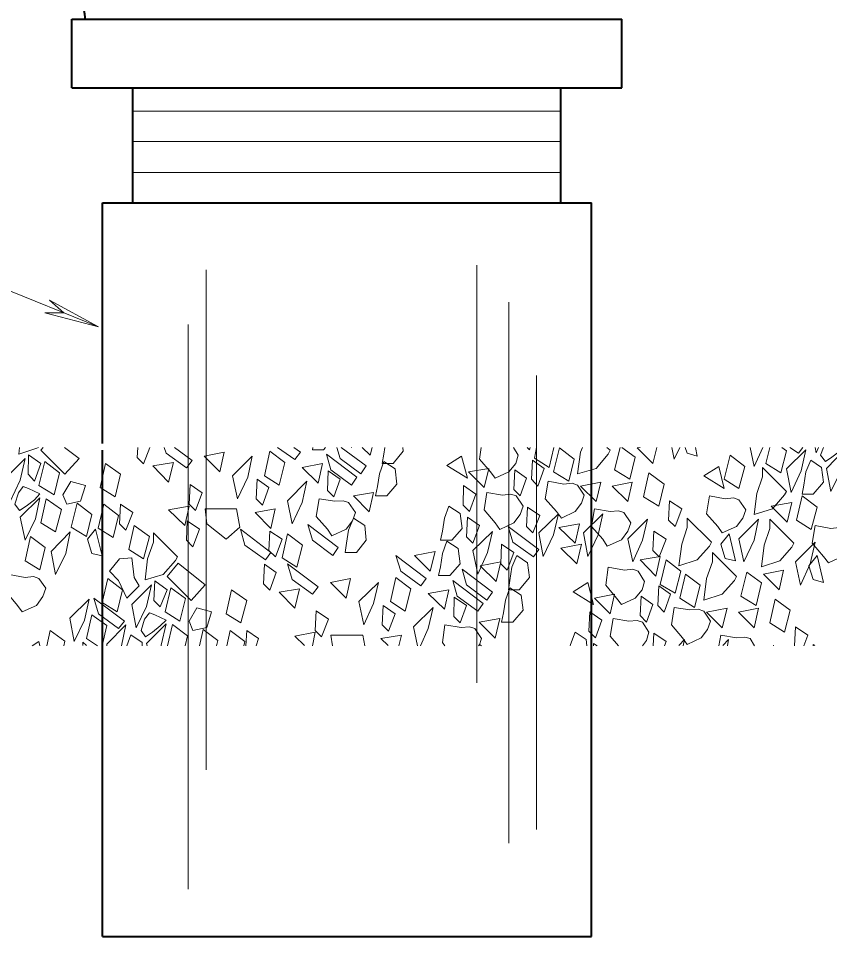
# Model space of a CAD drawing. Extents: x 312583 to 312854, y 144419 to 144597.
# Drawn here: x 312764.96 to 312777.68, y 144507.23 to 144521.61 of the extents above; entities that cross this region are included whole.
import ezdxf

# ---------------------------------------------------------------- set-up
doc = ezdxf.new("R2010")
doc.units = 0
doc.header["$LTSCALE"] = 0.3
doc.layers.add('1', color=7, linetype='Continuous', lineweight=40)
doc.layers.add('2', color=7, linetype='Continuous', lineweight=13)

msp = doc.modelspace()

# ---------------------------------------------------------------- linework, layer by layer
at = {"layer": '1'}
msp.add_arc((312765.1521, 144521.5364), 0.8648, 3.66127, 92.3778, dxfattribs=at)
at = {"layer": '2', "lineweight": 40}
for p, q in [((312765.7985, 144521.6012), (312774.4235, 144521.6012)), ((312765.7985, 144520.5279), (312765.7985, 144521.6012)), ((312774.4235, 144520.5279), (312774.4235, 144521.6012)), ((312765.7985, 144520.5279), (312774.4235, 144520.5279)), ((312766.7569, 144518.7262), (312766.7569, 144520.5279)), ((312773.4652, 144518.7262), (312773.4652, 144520.5279)), ((312766.2815, 144518.7262), (312773.9482, 144518.7262)), ((312766.2815, 144514.9542), (312766.2815, 144518.7262)), ((312773.9482, 144507.2262), (312773.9482, 144518.7262)), ((312766.2815, 144507.2262), (312766.2815, 144514.8469)), ((312766.2815, 144507.2262), (312773.9482, 144507.2262))]:
    msp.add_line(p, q, dxfattribs=at)
at = {"layer": '2'}
for p, q in [((312757.8865, 144520.1522), (312766.2202, 144516.7789)), ((312766.7569, 144520.1599), (312773.4652, 144520.1599)), ((312766.7569, 144519.6846), (312773.4652, 144519.6846)), ((312766.7569, 144519.2016), (312773.4652, 144519.2016)), ((312767.9069, 144509.8406), (312767.9069, 144517.6759)), ((312772.1465, 144511.2052), (312772.1465, 144517.7449)), ((312765.4535, 144517.2006), (312765.6759, 144517.0012)), ((312766.2202, 144516.7789), (312765.4535, 144517.2006)), ((312772.6525, 144508.6906), (312772.6525, 144517.1699)), ((312765.3769, 144517.0012), (312765.6759, 144517.0012)), ((312766.2202, 144516.7789), (312765.3769, 144517.0012)), ((312767.6232, 144507.9699), (312767.6232, 144516.8172)), ((312773.0819, 144508.9052), (312773.0819, 144516.0199)), ((312767.2475, 144514.8929), (312767.2782, 144514.8009)), ((312769.9539, 144514.8929), (312770.0075, 144514.7166)), ((312773.0512, 144514.7242), (312773.0819, 144514.8929)), ((312774.3085, 144514.5402), (312774.3929, 144514.8929)), ((312774.7072, 144514.8929), (312774.6612, 144514.8852)), ((312776.6775, 144514.6399), (312776.7389, 144514.8929)), ((312771.2189, 144511.7802), (312771.1575, 144512.0792)), ((312777.1452, 144512.0792), (312777.1299, 144511.7802)), ((312766.7262, 144511.9566), (312766.6649, 144511.7802)), ((312768.5432, 144512.0256), (312768.5279, 144511.7802)), ((312769.2945, 144511.9336), (312769.4479, 144511.7879)), ((312774.9219, 144511.9796), (312774.9142, 144511.7802)), ((312766.2049, 144511.7802), (312766.0285, 144511.8952)), ((312766.3505, 144511.7802), (312766.3505, 144511.8109)), ((312766.9792, 144511.7802), (312766.9715, 144511.8186)), ((312770.6439, 144511.8952), (312770.7589, 144511.7879)), ((312772.1925, 144511.8032), (312772.1772, 144511.7802)), ((312772.2232, 144511.7802), (312772.1925, 144511.8032)), ((312773.9789, 144511.8186), (312773.9789, 144511.7802)), ((312774.0325, 144511.7802), (312773.9789, 144511.8186))]:
    msp.add_line(p, q, dxfattribs=at)
for points in [[(312764.9782, 144514.8929), (312764.9705, 144514.7856), (312765.2542, 144514.8776), (312765.2772, 144514.8929)], [(312765.3539, 144514.8929), (312765.3155, 144514.8469), (312765.6912, 144514.4712), (312765.9135, 144514.7166), (312765.6835, 144514.8929)], [(312766.8335, 144514.8929), (312766.8259, 144514.7319), (312766.9255, 144514.6322), (312767.0252, 144514.8929)], [(312767.2782, 144514.8009), (312767.6002, 144514.5709), (312767.6845, 144514.6859), (312767.4085, 144514.8929)], [(312769.0262, 144514.8929), (312769.2945, 144514.7012), (312769.3865, 144514.8162), (312769.2792, 144514.8929)], [(312769.5782, 144514.8929), (312769.5705, 144514.8546), (312769.7469, 144514.8546), (312769.7775, 144514.8929)], [(312770.0075, 144514.7166), (312770.3295, 144514.4789), (312770.4139, 144514.6016), (312770.0229, 144514.8929)], [(312770.1839, 144514.8929), (312770.1839, 144514.8852), (312770.1839, 144514.8929)], [(312770.3525, 144514.8929), (312770.4752, 144514.7702), (312770.5059, 144514.8929)], [(312770.7052, 144514.8929), (312770.6899, 144514.7856), (312770.6669, 144514.6399), (312770.8355, 144514.6399), (312770.9965, 144514.8316), (312770.9889, 144514.8929)], [(312772.2155, 144514.8929), (312772.1925, 144514.7089), (312772.3612, 144514.5096)], [(312772.3612, 144514.5096), (312772.4379, 144514.4099), (312772.6525, 144514.5096), (312772.7599, 144514.6399), (312772.7982, 144514.7702), (312772.7215, 144514.8929)], [(312772.9362, 144514.8929), (312772.9745, 144514.8546), (312772.9822, 144514.8929)], [(312773.3579, 144514.8929), (312773.2812, 144514.5786), (312773.0512, 144514.7242)], [(312773.8025, 144514.8929), (312773.7719, 144514.8162), (312773.7259, 144514.4789), (312774.0172, 144514.5632), (312774.2089, 144514.7856), (312774.2395, 144514.8469), (312774.1859, 144514.8929)], [(312774.4235, 144514.8929), (312774.6305, 144514.7396), (312774.5462, 144514.3946), (312774.3085, 144514.5402)], [(312774.6612, 144514.8852), (312774.9065, 144514.6399), (312774.9679, 144514.8929)], [(312775.3282, 144514.8929), (312775.2439, 144514.7089), (312775.2055, 144514.8929)], [(312775.4125, 144514.8929), (312775.4432, 144514.8009), (312775.6042, 144514.7549), (312775.5735, 144514.8929)], [(312776.6315, 144514.8929), (312776.4935, 144514.5939), (312776.4322, 144514.8929)], [(312776.9305, 144514.8929), (312776.9995, 144514.8392), (312776.9152, 144514.4942), (312776.6775, 144514.6399)], [(312777.0532, 144514.8929), (312777.1912, 144514.8009), (312777.2602, 144514.8929)], [(312777.5055, 144514.8929), (312777.4672, 144514.8086), (312777.4519, 144514.8929)], [(312777.5822, 144514.8929), (312777.5362, 144514.7702), (312777.6129, 144514.6706), (312777.7125, 144514.7396), (312777.8429, 144514.8392), (312777.8965, 144514.8929)], [(312771.1575, 144512.0792), (312771.4642, 144512.3859), (312771.3875, 144512.0562), (312771.2649, 144511.7802)], [(312766.0285, 144511.8952), (312766.1129, 144512.2709), (312766.3505, 144512.1022), (312766.2739, 144511.7802)], [(312774.7455, 144511.7802), (312774.8069, 144511.8646), (312774.8452, 144511.9949), (312774.7455, 144512.1559), (312774.6612, 144512.1789), (312774.5309, 144512.1712), (312774.2855, 144512.2096), (312774.2395, 144511.9336), (312774.3699, 144511.7802)], [(312766.3505, 144511.8109), (312766.6495, 144512.1099), (312766.5805, 144511.7802)], [(312766.9715, 144511.8186), (312767.2782, 144512.1252), (312767.2015, 144511.7956), (312767.2015, 144511.7802)], [(312767.3012, 144511.7802), (312767.3779, 144512.1176), (312767.6155, 144511.9412), (312767.5772, 144511.7802)], [(312772.1849, 144511.7802), (312772.2232, 144511.8952), (312772.1159, 144512.0562), (312772.0315, 144512.0792), (312771.9012, 144512.0716), (312771.6482, 144512.1099), (312771.6099, 144511.8339), (312771.6482, 144511.7802)], [(312777.2755, 144511.7802), (312777.3369, 144511.9489), (312777.1452, 144512.0792)], [(312765.4075, 144511.7802), (312765.4612, 144512.0256), (312765.6912, 144511.8569), (312765.6759, 144511.7802)], [(312766.9025, 144511.7802), (312766.9025, 144511.8339), (312766.7262, 144511.9566)], [(312767.7995, 144511.7802), (312767.8609, 144512.0409), (312768.0909, 144511.8646), (312768.0679, 144511.7802)], [(312768.2289, 144511.7802), (312768.2825, 144512.0256), (312768.5125, 144511.8492), (312768.4972, 144511.7802)], [(312768.6889, 144511.7802), (312768.7272, 144511.8952), (312768.5432, 144512.0256)], [(312769.5705, 144511.7802), (312769.6165, 144511.9949), (312769.2945, 144511.9336)], [(312770.3909, 144511.7802), (312770.3602, 144511.9489), (312769.8619, 144511.9489), (312769.8849, 144511.7802)], [(312770.9275, 144511.7802), (312770.9659, 144511.9489), (312770.6439, 144511.8952)], [(312773.6875, 144511.9949), (312773.6185, 144511.8032), (312773.6109, 144511.7802)], [(312773.8715, 144511.7802), (312773.8639, 144511.8799), (312773.6875, 144511.9949)], [(312775.0905, 144511.7802), (312775.1135, 144511.8492), (312774.9219, 144511.9796)], [(312776.5012, 144511.7802), (312776.4322, 144511.8952), (312776.3479, 144511.9182), (312776.2175, 144511.9106), (312775.9722, 144511.9489), (312775.9415, 144511.7802)], [(312765.3002, 144511.7802), (312765.2849, 144511.8492), (312765.1775, 144511.7802)], [(312766.0285, 144511.7879), (312765.9749, 144511.8416), (312765.9749, 144511.7879)], [(312775.3129, 144511.7879), (312775.4049, 144511.8799), (312775.3819, 144511.7802)], [(312776.0029, 144511.7879), (312776.0949, 144511.8799), (312776.0795, 144511.7802)], [(312776.7925, 144511.7879), (312776.8002, 144511.7879), (312776.8002, 144511.7802)], [(312777.4442, 144511.7879), (312777.4212, 144511.8032), (312777.4212, 144511.7802)]]:
    msp.add_lwpolyline(points, dxfattribs=at)
for points in [[(312767.8762, 144514.7549), (312768.1215, 144514.5096), (312768.1905, 144514.8162)], [(312768.8192, 144514.4482), (312768.9035, 144514.8316), (312769.1412, 144514.6552), (312769.0492, 144514.3026)], [(312769.8619, 144514.5402), (312770.1839, 144514.3026), (312770.2682, 144514.4252), (312769.7929, 144514.7856)], [(312773.3502, 144514.5096), (312773.4422, 144514.8852), (312773.6722, 144514.7089), (312773.5879, 144514.3639)], [(312776.9995, 144514.5556), (312777.3062, 144514.8546), (312777.2295, 144514.5249), (312777.0762, 144514.1876)], [(312777.6282, 144514.5632), (312777.9272, 144514.8699), (312777.8582, 144514.5326), (312777.6972, 144514.2029)], [(312764.7635, 144514.4099), (312765.0702, 144514.7166), (312764.9935, 144514.3792), (312764.8325, 144514.0419)], [(312765.1239, 144514.7779), (312765.1162, 144514.4712), (312765.2159, 144514.3639), (312765.3155, 144514.6399)], [(312765.2849, 144514.2949), (312765.3769, 144514.6706), (312765.6069, 144514.4942), (312765.5225, 144514.1492)], [(312766.2432, 144514.2642), (312766.3275, 144514.6399), (312766.5652, 144514.4712), (312766.4809, 144514.1186)], [(312767.0712, 144514.6016), (312767.3165, 144514.3486), (312767.3932, 144514.6552)], [(312768.3209, 144514.4482), (312768.6275, 144514.7549), (312768.5585, 144514.4252), (312768.3975, 144514.0879)], [(312769.4095, 144514.5786), (312769.6625, 144514.3332), (312769.7315, 144514.6399)], [(312770.6899, 144514.6706), (312770.6209, 144514.4789), (312770.5902, 144514.2796), (312770.5595, 144514.1339), (312770.7359, 144514.1339), (312770.8969, 144514.3179), (312770.8662, 144514.5556)], [(312771.6789, 144514.6092), (312772.0009, 144514.4099), (312771.9089, 144514.7549)], [(312773.0205, 144514.6936), (312773.0052, 144514.3946), (312773.1049, 144514.2872), (312773.2045, 144514.5632)], [(312776.0259, 144514.3946), (312776.1179, 144514.7702), (312776.3479, 144514.5939), (312776.2559, 144514.2489)], [(312777.3829, 144514.6936), (312777.3062, 144514.5096), (312777.2755, 144514.3026), (312777.2449, 144514.1569), (312777.4212, 144514.1569), (312777.5822, 144514.3486), (312777.5515, 144514.5786)], [(312769.8159, 144514.5249), (312769.8082, 144514.2182), (312769.9079, 144514.1186), (312770.0075, 144514.3946)], [(312772.0162, 144514.5096), (312772.2615, 144514.2642), (312772.3382, 144514.5632)], [(312772.7445, 144514.5402), (312772.7292, 144514.2336), (312772.8289, 144514.1339), (312772.9285, 144514.4099)], [(312774.7609, 144514.1186), (312774.8452, 144514.4942), (312775.0829, 144514.3179), (312774.9985, 144513.9729)], [(312775.7039, 144514.4482), (312776.0259, 144514.2489), (312775.9415, 144514.5939)], [(312776.6239, 144514.4329), (312776.5395, 144514.1722), (312776.4935, 144513.8426), (312776.7849, 144513.9269), (312776.9689, 144514.1492), (312776.9995, 144514.2029), (312776.6239, 144514.5786)], [(312765.7832, 144514.3562), (312765.6605, 144514.1492), (312765.7219, 144514.0036), (312765.9365, 144514.0496), (312766.0132, 144514.2949)], [(312768.7042, 144514.3946), (312768.6889, 144514.0879), (312768.7885, 144513.9882), (312768.8882, 144514.2642)], [(312769.1795, 144514.0572), (312769.4862, 144514.3639), (312769.4095, 144514.0266), (312769.2562, 144513.6969)], [(312773.3962, 144513.8886), (312773.4729, 144513.7812), (312773.6875, 144513.8886), (312773.7872, 144514.0189), (312773.8332, 144514.1416), (312773.7259, 144514.3026), (312773.6415, 144514.3332), (312773.5112, 144514.3179), (312773.2659, 144514.3639), (312773.2199, 144514.0879)], [(312765.1239, 144514.2489), (312765.0395, 144514.2796), (312764.9629, 144514.1799), (312764.9092, 144514.0036), (312764.9782, 144513.9039), (312765.0855, 144513.9729), (312765.2159, 144514.0726), (312765.3002, 144514.1646)], [(312767.6539, 144514.3102), (312767.6385, 144514.0036), (312767.7382, 144513.9039), (312767.8455, 144514.1799)], [(312771.9395, 144514.2949), (312771.9319, 144513.9882), (312772.0315, 144513.8886), (312772.1312, 144514.1569)], [(312773.7719, 144514.2872), (312774.0172, 144514.0419), (312774.0939, 144514.3486)], [(312774.2702, 144514.2872), (312774.5155, 144514.0419), (312774.5845, 144514.3486)], [(312764.9935, 144513.7966), (312765.3002, 144514.1032), (312765.2312, 144513.7736), (312765.0702, 144513.4362)], [(312765.3155, 144513.7122), (312765.3999, 144514.0879), (312765.6375, 144513.9192), (312765.5455, 144513.5666)], [(312769.8082, 144513.6126), (312769.8772, 144513.5052), (312770.0995, 144513.6126), (312770.1992, 144513.7429), (312770.2452, 144513.8732), (312770.1379, 144514.0266), (312770.0535, 144514.0572), (312769.9232, 144514.0496), (312769.6779, 144514.0879), (312769.6319, 144513.8119)], [(312770.2145, 144514.1339), (312770.4599, 144513.8809), (312770.5289, 144514.1876)], [(312772.4379, 144513.7122), (312772.5069, 144513.6049), (312772.7292, 144513.7122), (312772.8289, 144513.8426), (312772.8749, 144513.9729), (312772.7675, 144514.1339), (312772.6832, 144514.1569), (312772.5529, 144514.1416), (312772.3075, 144514.1876), (312772.2615, 144513.9116)], [(312775.9262, 144513.6509), (312775.9952, 144513.5512), (312776.2175, 144513.6509), (312776.3172, 144513.7812), (312776.3632, 144513.9116), (312776.2559, 144514.0726), (312776.1715, 144514.1032), (312776.0412, 144514.0879), (312775.7959, 144514.1339), (312775.7499, 144513.8502)], [(312777.1605, 144513.7506), (312777.2449, 144514.1339), (312777.4825, 144513.9576), (312777.3905, 144513.6049)], [(312765.7909, 144513.6432), (312765.8829, 144514.0189), (312766.1129, 144513.8426), (312766.0285, 144513.4976)], [(312766.2125, 144513.6279), (312766.3045, 144514.0036), (312766.5345, 144513.8272), (312766.4502, 144513.4822)], [(312766.5652, 144514.0036), (312766.5499, 144513.6969), (312766.6495, 144513.5972), (312766.7569, 144513.8732)], [(312767.3165, 144513.9116), (312767.5695, 144513.6662), (312767.6385, 144513.9729)], [(312767.9145, 144513.6969), (312768.2212, 144513.4516), (312768.4359, 144513.6432), (312768.3822, 144513.9269), (312767.8915, 144513.9269)], [(312768.6735, 144513.8732), (312768.9189, 144513.6202), (312768.9879, 144513.9269)], [(312771.7095, 144513.9729), (312771.6405, 144513.7812), (312771.6099, 144513.5819), (312771.5792, 144513.4362), (312771.7555, 144513.4362), (312771.9165, 144513.6202), (312771.8859, 144513.8579)], [(312772.9439, 144513.9576), (312772.9285, 144513.6509), (312773.0282, 144513.5512), (312773.1355, 144513.8272)], [(312774.1245, 144513.4516), (312774.1935, 144513.3442), (312774.4159, 144513.4439), (312774.5155, 144513.5819), (312774.5615, 144513.7122), (312774.4542, 144513.8732), (312774.3699, 144513.8962), (312774.2395, 144513.8886), (312773.9942, 144513.9269), (312773.9482, 144513.6509)], [(312775.1672, 144514.0572), (312775.1519, 144513.7506), (312775.2592, 144513.6509), (312775.3589, 144513.9269)], [(312776.7619, 144513.9729), (312777.0149, 144513.7199), (312777.0839, 144514.0266)], [(312770.2145, 144513.7812), (312770.1379, 144513.5972), (312770.1072, 144513.3902), (312770.0842, 144513.2446), (312770.2605, 144513.2446), (312770.4139, 144513.4362), (312770.3909, 144513.6662)], [(312772.0009, 144513.7966), (312771.9855, 144513.4899), (312772.0852, 144513.3902), (312772.1925, 144513.6662)], [(312773.1202, 144513.5512), (312773.4269, 144513.8502), (312773.3502, 144513.5206), (312773.1892, 144513.1832)], [(312773.8179, 144513.5512), (312774.1245, 144513.8502), (312774.0479, 144513.5206), (312773.8869, 144513.1832)], [(312775.4432, 144513.6356), (312775.3589, 144513.3749), (312775.3129, 144513.0376), (312775.6042, 144513.1296), (312775.7959, 144513.3442), (312775.8265, 144513.4056), (312775.4432, 144513.7812)], [(312766.6955, 144513.2906), (312766.7799, 144513.6662), (312767.0175, 144513.4976), (312766.9255, 144513.1449)], [(312767.6079, 144513.7429), (312767.6002, 144513.4362), (312767.6999, 144513.3366), (312767.7995, 144513.6126)], [(312769.5705, 144513.4362), (312769.8925, 144513.1986), (312769.9769, 144513.3212), (312769.5015, 144513.6816)], [(312772.7139, 144513.4056), (312773.0359, 144513.1756), (312773.1202, 144513.2906), (312772.6372, 144513.6509)], [(312773.4345, 144513.6356), (312773.6875, 144513.3902), (312773.7565, 144513.6969)], [(312774.5155, 144513.4592), (312774.8222, 144513.7659), (312774.7455, 144513.4362), (312774.5922, 144513.0989)], [(312776.2559, 144513.4592), (312776.5625, 144513.7659), (312776.4935, 144513.4362), (312776.3325, 144513.0989)], [(312776.7389, 144513.6202), (312776.6545, 144513.3596), (312776.6085, 144513.0222), (312776.8999, 144513.1142), (312777.0839, 144513.3289), (312777.1145, 144513.3902), (312776.7389, 144513.7659)], [(312777.5822, 144513.1832), (312777.6589, 144513.0836), (312777.8735, 144513.1832), (312777.9732, 144513.3136), (312778.0192, 144513.4439), (312777.9195, 144513.6049), (312777.8275, 144513.6356), (312777.6972, 144513.6202), (312777.4519, 144513.6662), (312777.4059, 144513.3902)], [(312765.0702, 144513.1142), (312765.1545, 144513.4976), (312765.3845, 144513.3212), (312765.3002, 144512.9762)], [(312765.4765, 144513.2599), (312765.7755, 144513.5666), (312765.7065, 144513.2292), (312765.5455, 144512.8996)], [(312766.0439, 144513.4516), (312766.1129, 144513.2292), (312766.2739, 144513.1909), (312766.1742, 144513.6126)], [(312767.0789, 144513.4056), (312766.9869, 144513.1449), (312766.9485, 144512.8152), (312767.2322, 144512.8996), (312767.4239, 144513.1219), (312767.4545, 144513.1756), (312767.0789, 144513.5512)], [(312768.5125, 144513.3596), (312768.8345, 144513.1296), (312768.9189, 144513.2446), (312768.4435, 144513.6126)], [(312768.9035, 144513.5819), (312768.8882, 144513.2752), (312768.9955, 144513.1756), (312769.0952, 144513.4516)], [(312769.0952, 144513.1602), (312769.1795, 144513.5359), (312769.4172, 144513.3596), (312769.3252, 144513.0146)], [(312772.0852, 144513.2752), (312772.3919, 144513.5742), (312772.3152, 144513.2446), (312772.1619, 144512.9072)], [(312774.9219, 144513.5819), (312774.9065, 144513.2752), (312775.0062, 144513.1756), (312775.1135, 144513.4516)], [(312775.9722, 144513.3749), (312776.0412, 144513.1526), (312776.2022, 144513.1142), (312776.1025, 144513.5359)], [(312771.6789, 144513.4209), (312771.6099, 144513.2292), (312771.5792, 144513.0222), (312771.5485, 144512.8842), (312771.7249, 144512.8842), (312771.8859, 144513.0682), (312771.8552, 144513.3059)], [(312772.5375, 144513.3749), (312772.5222, 144513.0682), (312772.6219, 144512.9686), (312772.7292, 144513.2446)], [(312773.4652, 144513.3136), (312773.7182, 144513.0682), (312773.7872, 144513.3749)], [(312777.1452, 144513.0989), (312777.4519, 144513.4056), (312777.3752, 144513.0682), (312777.2219, 144512.7309)], [(312771.1729, 144513.1986), (312771.4182, 144512.9532), (312771.4949, 144513.2599)], [(312775.8419, 144513.0989), (312775.7499, 144512.8382), (312775.7039, 144512.5009), (312775.9952, 144512.5929), (312776.1869, 144512.8076), (312776.2175, 144512.8689), (312775.8419, 144513.2446)], [(312766.6649, 144512.5316), (312766.5345, 144512.8076), (312766.3889, 144512.9532), (312766.5499, 144513.1449), (312766.7415, 144513.1602), (312766.7799, 144512.8536), (312766.8565, 144512.7232)], [(312767.4699, 144513.0759), (312767.2935, 144512.8689), (312767.6692, 144512.4932), (312767.8915, 144512.7386)], [(312768.8192, 144513.0606), (312768.8039, 144512.7539), (312768.9035, 144512.6542), (312769.0032, 144512.9302)], [(312769.2562, 144512.8229), (312769.5705, 144512.5929), (312769.6625, 144512.7079), (312769.1795, 144513.0682)], [(312770.9582, 144512.9532), (312771.2725, 144512.7232), (312771.3569, 144512.8382), (312770.8815, 144513.1986)], [(312772.2002, 144513.0376), (312772.4532, 144512.7922), (312772.5222, 144513.0989)], [(312772.7752, 144513.1986), (312772.6985, 144513.0146), (312772.6679, 144512.8076), (312772.6449, 144512.6619), (312772.8135, 144512.6619), (312772.9745, 144512.8536), (312772.9439, 144513.0836)], [(312774.7072, 144513.1296), (312774.9525, 144512.8766), (312775.0215, 144513.1832)], [(312775.0215, 144512.7462), (312775.1135, 144513.1296), (312775.3435, 144512.9532), (312775.2592, 144512.6082)], [(312777.3522, 144513.0376), (312777.4212, 144512.8229), (312777.5822, 144512.7769), (312777.4825, 144513.1986)], [(312771.9855, 144512.7386), (312772.3075, 144512.5009), (312772.3919, 144512.6236), (312771.9165, 144512.9839)], [(312774.3392, 144512.5316), (312774.4159, 144512.4319), (312774.6305, 144512.5316), (312774.7379, 144512.6619), (312774.7762, 144512.7922), (312774.6765, 144512.9532), (312774.5922, 144512.9839), (312774.4619, 144512.9686), (312774.2089, 144513.0146), (312774.1705, 144512.7309)], [(312776.2865, 144512.5622), (312776.3785, 144512.9379), (312776.6085, 144512.7692), (312776.5242, 144512.4166)], [(312776.6392, 144512.9072), (312776.8845, 144512.6619), (312776.9535, 144512.9686)], [(312764.9475, 144512.4166), (312765.0242, 144512.3169), (312765.2465, 144512.4166), (312765.3462, 144512.5546), (312765.3922, 144512.6849), (312765.2849, 144512.8382), (312765.2005, 144512.8689), (312765.0702, 144512.8536), (312764.8172, 144512.8996), (312764.7789, 144512.6236)], [(312766.2739, 144512.4626), (312766.3659, 144512.8382), (312766.5959, 144512.6619), (312766.5115, 144512.3169)], [(312767.1019, 144512.7999), (312767.0865, 144512.4932), (312767.1862, 144512.3936), (312767.2935, 144512.6619)], [(312769.8542, 144512.7769), (312770.0995, 144512.5316), (312770.1685, 144512.8382)], [(312770.2989, 144512.4779), (312770.6055, 144512.7769), (312770.5289, 144512.4472), (312770.3755, 144512.1099)], [(312770.7972, 144512.4779), (312770.8815, 144512.8536), (312771.1115, 144512.6772), (312771.0272, 144512.3246)], [(312771.8399, 144512.5622), (312772.1619, 144512.3246), (312772.2462, 144512.4472), (312771.7709, 144512.8076)], [(312773.6569, 144512.6312), (312773.9789, 144512.4319), (312773.8869, 144512.7769)], [(312775.3282, 144512.5316), (312775.4202, 144512.9072), (312775.6502, 144512.7309), (312775.5582, 144512.3859)], [(312766.7415, 144512.4319), (312767.0482, 144512.7386), (312766.9715, 144512.4012), (312766.8105, 144512.0639)], [(312767.2629, 144512.3169), (312767.3549, 144512.6926), (312767.5849, 144512.5239), (312767.4929, 144512.1712)], [(312768.2212, 144512.2862), (312768.3055, 144512.6619), (312768.5432, 144512.4932), (312768.4512, 144512.1406)], [(312769.0492, 144512.6236), (312769.2945, 144512.3706), (312769.3712, 144512.6772)], [(312771.3875, 144512.6006), (312771.6405, 144512.3552), (312771.7095, 144512.6619)], [(312772.6679, 144512.6926), (312772.5989, 144512.5009), (312772.5682, 144512.3016), (312772.5375, 144512.1559), (312772.7139, 144512.1559), (312772.8749, 144512.3399), (312772.8442, 144512.5776)], [(312774.9985, 144512.7232), (312774.9832, 144512.4166), (312775.0829, 144512.3092), (312775.1825, 144512.5929)], [(312765.7679, 144512.2172), (312766.0745, 144512.5162), (312765.9979, 144512.1866), (312765.8369, 144511.8492)], [(312766.2202, 144512.2862), (312766.5345, 144512.0562), (312766.6265, 144512.1712), (312766.1435, 144512.5316)], [(312771.7939, 144512.5469), (312771.7862, 144512.2402), (312771.8859, 144512.1406), (312771.9855, 144512.4166)], [(312773.9942, 144512.5316), (312774.2395, 144512.2862), (312774.3085, 144512.5929)], [(312774.7225, 144512.5622), (312774.7072, 144512.2556), (312774.8069, 144512.1559), (312774.9065, 144512.4319)], [(312776.7389, 144512.1406), (312776.8232, 144512.5162), (312777.0609, 144512.3399), (312776.9689, 144511.9949)], [(312767.7612, 144512.3782), (312767.6385, 144512.1712), (312767.6999, 144512.0256), (312767.9145, 144512.0716), (312767.9912, 144512.3169)], [(312770.6822, 144512.4166), (312770.6669, 144512.1099), (312770.7665, 144512.0102), (312770.8662, 144512.2862)], [(312775.3742, 144511.9106), (312775.4432, 144511.8032), (312775.6655, 144511.9106), (312775.7652, 144512.0409), (312775.8112, 144512.1712), (312775.7039, 144512.3246), (312775.6195, 144512.3552), (312775.4892, 144512.3476), (312775.2439, 144512.3859), (312775.1979, 144512.1099)], [(312775.7499, 144512.3092), (312775.9952, 144512.0639), (312776.0719, 144512.3706)], [(312776.2482, 144512.3092), (312776.4935, 144512.0639), (312776.5625, 144512.3706)], [(312767.1019, 144512.2709), (312767.0175, 144512.3016), (312766.9409, 144512.2019), (312766.8872, 144512.0256), (312766.9562, 144511.9259), (312767.0635, 144511.9949), (312767.1862, 144512.0946), (312767.2782, 144512.1866)], [(312769.6319, 144512.3322), (312769.6165, 144512.0256), (312769.7162, 144511.9259), (312769.8235, 144512.2019)], [(312772.1849, 144512.1559), (312772.4379, 144511.9029), (312772.5069, 144512.2096)], [(312773.9175, 144512.3169), (312773.9022, 144512.0102), (312774.0095, 144511.9106), (312774.1092, 144512.1866)]]:
    msp.add_lwpolyline(points, close=True, dxfattribs=at)

doc.saveas('drawing.dxf')
